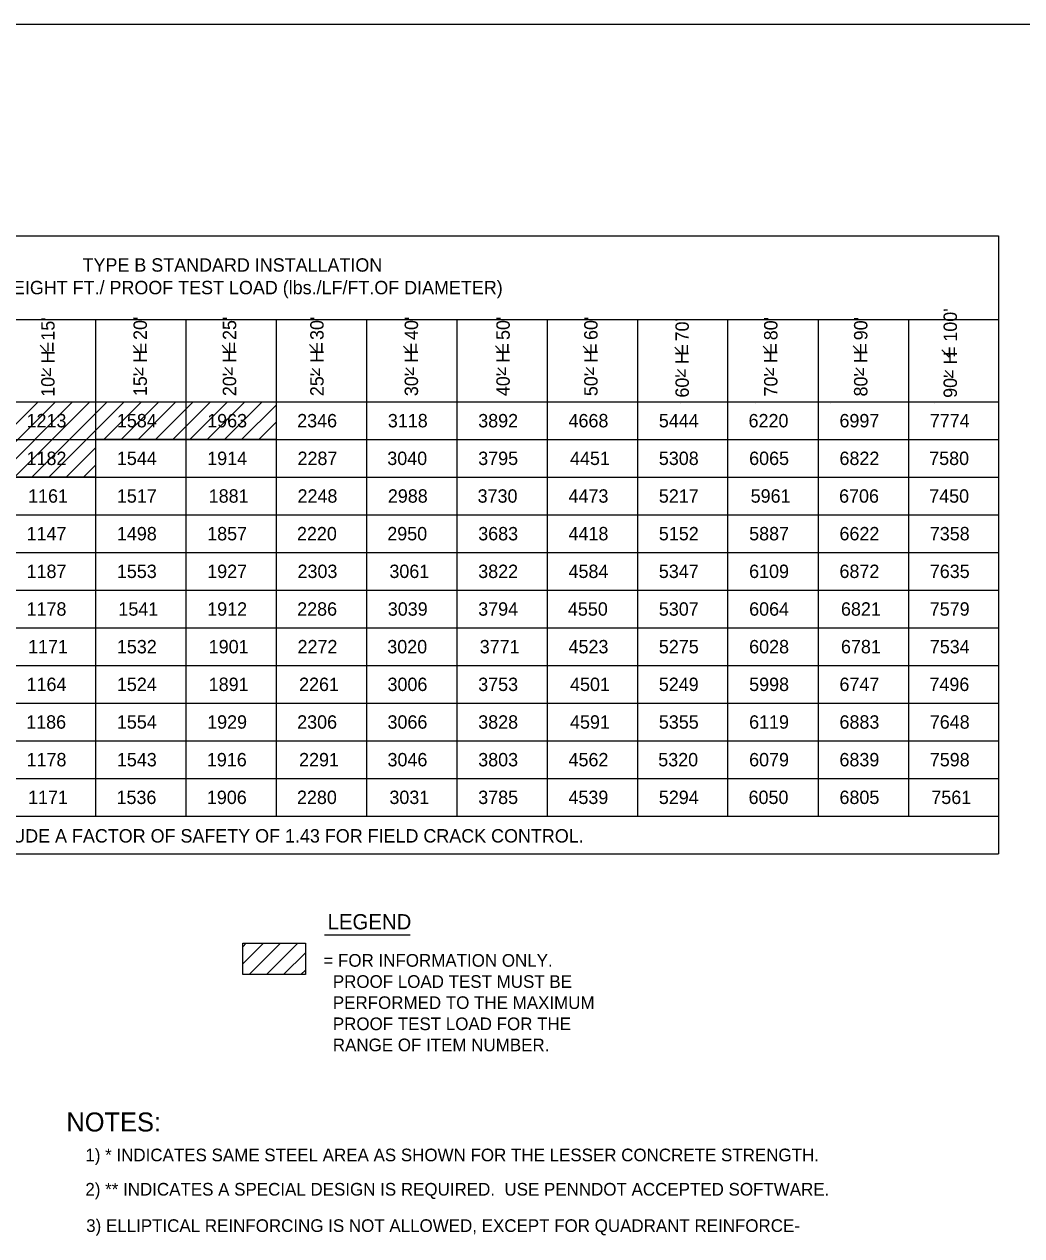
# Model space of a CAD drawing. Extents: x -22562 to -18409, y 3991 to 7171.
# Drawn here: x -19847.8 to -19611.7, y 4877.5 to 5164.4 of the extents above; entities that cross this region are included whole.
import ezdxf

# ---------------------------------------------------------------- set-up
doc = ezdxf.new("R2010")
doc.units = 0
for name, color, linetype in [('1', 7, 'Continuous'), ('2', 7, 'Continuous'), ('4', 7, 'Continuous')]:
    doc.layers.add(name, color=color, linetype=linetype)

msp = doc.modelspace()

# ---------------------------------------------------------------- linework, layer by layer
at = {"layer": '1'}
for p, q in [((-19842.34, 5086.64), (-19844.06, 5088.4)), ((-19820.31, 5086.48), (-19822.03, 5088.25)), ((-19799.25, 5086.58), (-19800.97, 5088.35)), ((-19778.55, 5086.73), (-19780.27, 5088.5)), ((-19756.26, 5086.36), (-19757.98, 5088.13)), ((-19734.55, 5086.47), (-19736.27, 5088.24)), ((-19713.77, 5086.33), (-19715.49, 5088.09)), ((-19692.06, 5086.13), (-19693.78, 5087.9)), ((-19671.12, 5086.33), (-19672.84, 5088.1)), ((-19649.86, 5086.44), (-19651.58, 5088.21)), ((-19628.87, 5085.53), (-19630.59, 5087.29)), ((-19841.68, 5081.06), (-19843.4, 5082.83)), ((-19841.58, 5081.18), (-19841.58, 5082.93)), ((-19819.79, 5081.19), (-19821.51, 5082.96)), ((-19819.69, 5081.24), (-19819.69, 5082.99)), ((-19798.58, 5081.29), (-19800.3, 5083.06)), ((-19798.55, 5081.3), (-19798.55, 5083.06)), ((-19777.92, 5081.07), (-19779.64, 5082.84)), ((-19777.92, 5081.12), (-19777.92, 5082.87)), ((-19755.74, 5081.25), (-19757.46, 5083.02)), ((-19755.64, 5081.3), (-19755.64, 5083.05)), ((-19733.93, 5081.25), (-19735.65, 5083.02)), ((-19733.86, 5081.3), (-19733.86, 5083.05)), ((-19713.07, 5081.33), (-19714.79, 5083.1)), ((-19713.01, 5081.34), (-19713.01, 5083.09)), ((-19691.43, 5080.84), (-19693.15, 5082.61)), ((-19691.37, 5080.89), (-19691.37, 5082.64)), ((-19670.49, 5081.22), (-19672.21, 5082.99)), ((-19670.39, 5081.2), (-19670.39, 5082.95)), ((-19649.23, 5081.19), (-19650.95, 5082.96)), ((-19649.13, 5081.2), (-19649.13, 5082.95)), ((-19628.08, 5080.59), (-19629.8, 5082.36)), ((-19627.96, 5080.65), (-19627.96, 5082.4)), ((-19871.26, 5048.19), (-19844.5, 5074.95)), ((-19867.18, 5048.19), (-19840.42, 5074.95)), ((-19863.1, 5048.19), (-19836.34, 5074.95)), ((-19850.11, 5057.11), (-19832.27, 5074.95)), ((-19846.03, 5057.11), (-19828.19, 5074.95)), ((-19842.15, 5074.95), (-19842.15, 5074.95)), ((-19842.15, 5074.95), (-19842.15, 5074.95)), ((-19841.95, 5057.11), (-19824.11, 5074.95)), ((-19828.95, 5066.03), (-19820.03, 5074.95)), ((-19824.88, 5066.03), (-19815.95, 5074.95)), ((-19820.8, 5066.03), (-19811.88, 5074.95)), ((-19820.4, 5075.13), (-19820.4, 5075.13)), ((-19816.72, 5066.03), (-19807.8, 5074.95)), ((-19812.64, 5066.03), (-19803.72, 5074.95)), ((-19808.56, 5066.03), (-19799.64, 5074.95)), ((-19804.49, 5066.03), (-19795.57, 5074.95)), ((-19800.41, 5066.03), (-19791.49, 5074.95)), ((-19799.51, 5074.78), (-19799.51, 5074.78)), ((-19796.33, 5066.03), (-19788.18, 5074.18)), ((-19778.79, 5074.78), (-19778.79, 5074.78)), ((-19756.53, 5074.78), (-19756.53, 5074.78)), ((-19734.44, 5074.78), (-19734.44, 5074.78)), ((-19714.22, 5074.78), (-19714.22, 5074.78)), ((-19692.48, 5074.44), (-19692.48, 5074.44)), ((-19674.66, 5074.44), (-19674.66, 5074.44)), ((-19656.84, 5074.44), (-19656.84, 5074.44)), ((-19632.36, 5074.44), (-19632.36, 5074.44)), ((-19841.63, 5070.49), (-19841.63, 5070.49)), ((-19839.85, 5071.71), (-19839.85, 5071.71)), ((-19839.85, 5071.71), (-19839.85, 5071.71)), ((-19822.03, 5071.71), (-19822.03, 5071.71)), ((-19820.25, 5070.49), (-19820.25, 5070.49)), ((-19798.87, 5070.49), (-19798.87, 5070.49)), ((-19792.25, 5066.03), (-19788.18, 5070.11)), ((-19777.49, 5070.49), (-19777.49, 5070.49)), ((-19759.67, 5071.44), (-19759.67, 5071.44)), ((-19756.11, 5070.49), (-19756.11, 5070.49)), ((-19734.73, 5070.49), (-19734.73, 5070.49)), ((-19713.35, 5070.49), (-19713.35, 5070.49)), ((-19691.97, 5070.49), (-19691.97, 5070.49)), ((-19670.58, 5070.49), (-19670.58, 5070.49)), ((-19649.2, 5070.49), (-19649.2, 5070.49)), ((-19627.82, 5070.49), (-19627.82, 5070.49)), ((-19837.87, 5057.11), (-19830.94, 5064.04)), ((-19830.94, 5066.03), (-19830.94, 5066.03)), ((-19788.18, 5066.03), (-19788.18, 5066.03)), ((-19841.63, 5061.57), (-19841.63, 5061.57)), ((-19820.25, 5061.57), (-19820.25, 5061.57)), ((-19798.87, 5061.57), (-19798.87, 5061.57)), ((-19777.49, 5061.57), (-19777.49, 5061.57)), ((-19756.11, 5061.57), (-19756.11, 5061.57)), ((-19734.73, 5061.57), (-19734.73, 5061.57)), ((-19713.35, 5061.57), (-19713.35, 5061.57)), ((-19691.97, 5061.57), (-19691.97, 5061.57)), ((-19670.58, 5061.57), (-19670.58, 5061.57)), ((-19649.2, 5061.57), (-19649.2, 5061.57)), ((-19627.82, 5061.57), (-19627.82, 5061.57)), ((-19833.8, 5057.11), (-19830.94, 5059.96)), ((-19830.94, 5057.11), (-19830.94, 5057.11)), ((-19841.63, 5052.65), (-19841.63, 5052.65)), ((-19820.25, 5052.65), (-19820.25, 5052.65)), ((-19798.87, 5052.65), (-19798.87, 5052.65)), ((-19777.49, 5052.65), (-19777.49, 5052.65)), ((-19756.11, 5052.65), (-19756.11, 5052.65)), ((-19734.73, 5052.65), (-19734.73, 5052.65)), ((-19713.35, 5052.65), (-19713.35, 5052.65)), ((-19691.97, 5052.65), (-19691.97, 5052.65)), ((-19670.58, 5052.65), (-19670.58, 5052.65)), ((-19649.2, 5052.65), (-19649.2, 5052.65)), ((-19627.82, 5052.65), (-19627.82, 5052.65)), ((-19841.63, 5043.73), (-19841.63, 5043.73)), ((-19820.25, 5043.73), (-19820.25, 5043.73)), ((-19798.87, 5043.73), (-19798.87, 5043.73)), ((-19777.49, 5043.73), (-19777.49, 5043.73)), ((-19756.11, 5043.73), (-19756.11, 5043.73)), ((-19734.73, 5043.73), (-19734.73, 5043.73)), ((-19713.35, 5043.73), (-19713.35, 5043.73)), ((-19691.97, 5043.73), (-19691.97, 5043.73)), ((-19670.58, 5043.73), (-19670.58, 5043.73)), ((-19649.2, 5043.73), (-19649.2, 5043.73)), ((-19627.82, 5043.73), (-19627.82, 5043.73)), ((-19841.63, 5034.81), (-19841.63, 5034.81)), ((-19820.25, 5034.81), (-19820.25, 5034.81)), ((-19798.87, 5034.81), (-19798.87, 5034.81)), ((-19777.49, 5034.81), (-19777.49, 5034.81)), ((-19756.11, 5034.81), (-19756.11, 5034.81)), ((-19734.73, 5034.81), (-19734.73, 5034.81)), ((-19713.35, 5034.81), (-19713.35, 5034.81)), ((-19691.97, 5034.81), (-19691.97, 5034.81)), ((-19670.58, 5034.81), (-19670.58, 5034.81)), ((-19649.2, 5034.81), (-19649.2, 5034.81)), ((-19627.82, 5034.81), (-19627.82, 5034.81)), ((-19841.63, 5025.89), (-19841.63, 5025.89)), ((-19820.25, 5025.89), (-19820.25, 5025.89)), ((-19798.87, 5025.89), (-19798.87, 5025.89)), ((-19777.49, 5025.89), (-19777.49, 5025.89)), ((-19756.11, 5025.89), (-19756.11, 5025.89)), ((-19734.73, 5025.89), (-19734.73, 5025.89)), ((-19713.35, 5025.89), (-19713.35, 5025.89)), ((-19691.97, 5025.89), (-19691.97, 5025.89)), ((-19670.58, 5025.89), (-19670.58, 5025.89)), ((-19649.2, 5025.89), (-19649.2, 5025.89)), ((-19627.82, 5025.89), (-19627.82, 5025.89)), ((-19841.63, 5016.97), (-19841.63, 5016.97)), ((-19820.25, 5016.97), (-19820.25, 5016.97)), ((-19798.87, 5016.97), (-19798.87, 5016.97)), ((-19777.49, 5016.97), (-19777.49, 5016.97)), ((-19756.11, 5016.97), (-19756.11, 5016.97)), ((-19734.73, 5016.97), (-19734.73, 5016.97)), ((-19713.35, 5016.97), (-19713.35, 5016.97)), ((-19691.97, 5016.97), (-19691.97, 5016.97)), ((-19670.58, 5016.97), (-19670.58, 5016.97)), ((-19649.2, 5016.97), (-19649.2, 5016.97)), ((-19627.82, 5016.97), (-19627.82, 5016.97)), ((-19841.63, 5008.05), (-19841.63, 5008.05)), ((-19820.25, 5008.05), (-19820.25, 5008.05)), ((-19798.87, 5008.05), (-19798.87, 5008.05)), ((-19777.49, 5008.05), (-19777.49, 5008.05)), ((-19756.11, 5008.05), (-19756.11, 5008.05)), ((-19734.73, 5008.05), (-19734.73, 5008.05)), ((-19713.35, 5008.05), (-19713.35, 5008.05)), ((-19691.97, 5008.05), (-19691.97, 5008.05)), ((-19670.58, 5008.05), (-19670.58, 5008.05)), ((-19649.2, 5008.05), (-19649.2, 5008.05)), ((-19627.82, 5008.05), (-19627.82, 5008.05)), ((-19841.63, 4999.13), (-19841.63, 4999.13)), ((-19820.25, 4999.13), (-19820.25, 4999.13)), ((-19798.87, 4999.13), (-19798.87, 4999.13)), ((-19777.49, 4999.13), (-19777.49, 4999.13)), ((-19756.11, 4999.13), (-19756.11, 4999.13)), ((-19734.73, 4999.13), (-19734.73, 4999.13)), ((-19713.35, 4999.13), (-19713.35, 4999.13)), ((-19691.97, 4999.13), (-19691.97, 4999.13)), ((-19670.58, 4999.13), (-19670.58, 4999.13)), ((-19649.2, 4999.13), (-19649.2, 4999.13)), ((-19627.82, 4999.13), (-19627.82, 4999.13)), ((-19841.63, 4990.2), (-19841.63, 4990.2)), ((-19820.25, 4990.2), (-19820.25, 4990.2)), ((-19798.87, 4990.2), (-19798.87, 4990.2)), ((-19777.49, 4990.2), (-19777.49, 4990.2)), ((-19756.11, 4990.2), (-19756.11, 4990.2)), ((-19734.73, 4990.2), (-19734.73, 4990.2)), ((-19713.35, 4990.2), (-19713.35, 4990.2)), ((-19691.97, 4990.2), (-19691.97, 4990.2)), ((-19670.58, 4990.2), (-19670.58, 4990.2)), ((-19649.2, 4990.2), (-19649.2, 4990.2)), ((-19627.82, 4990.2), (-19627.82, 4990.2)), ((-19841.63, 4981.28), (-19841.63, 4981.28)), ((-19820.25, 4981.28), (-19820.25, 4981.28)), ((-19798.87, 4981.28), (-19798.87, 4981.28)), ((-19777.49, 4981.28), (-19777.49, 4981.28)), ((-19756.11, 4981.28), (-19756.11, 4981.28)), ((-19734.73, 4981.28), (-19734.73, 4981.28)), ((-19713.35, 4981.28), (-19713.35, 4981.28)), ((-19691.97, 4981.28), (-19691.97, 4981.28)), ((-19670.58, 4981.28), (-19670.58, 4981.28)), ((-19649.2, 4981.28), (-19649.2, 4981.28)), ((-19627.82, 4981.28), (-19627.82, 4981.28)), ((-19796.08, 4945.91), (-19795.27, 4946.73)), ((-19796.08, 4941.84), (-19791.19, 4946.73)), ((-19794.55, 4939.29), (-19787.11, 4946.73)), ((-19790.47, 4939.29), (-19783.04, 4946.73)), ((-19786.4, 4939.29), (-19781.22, 4944.47)), ((-19782.32, 4939.29), (-19781.22, 4940.39))]:
    msp.add_line(p, q, dxfattribs=at)
for points in [[(-19937.85, 5074.95), (-19788.18, 5074.95), (-19788.18, 5066.03), (-19830.94, 5066.03), (-19830.94, 5057.11), (-19852.33, 5057.11), (-19852.33, 5048.19), (-19873.71, 5048.19), (-19873.71, 5003.59), (-19916.47, 5003.59), (-19916.47, 5021.43), (-19895.09, 5021.43), (-19895.09, 5030.35), (-19916.47, 5030.35), (-19916.47, 5048.19), (-19937.85, 5048.19), (-19937.85, 5074.95)], [(-19796.08, 4946.73), (-19781.22, 4946.73), (-19781.22, 4939.29), (-19796.08, 4939.29), (-19796.08, 4946.73)]]:
    msp.add_lwpolyline(points, dxfattribs=at)
at = {"layer": '2'}
for p, q in [((-20344.85, 5164.37), (-19558.85, 5164.37)), ((-19977.07, 5114.26), (-19617.13, 5114.26)), ((-19617.13, 5114.26), (-19617.13, 4967.91)), ((-19977.07, 5094.44), (-19617.13, 5094.44)), ((-19830.94, 5094.44), (-19830.94, 4976.83)), ((-19809.56, 5094.44), (-19809.56, 4976.83)), ((-19788.18, 5094.44), (-19788.18, 4976.83)), ((-19766.8, 5094.44), (-19766.8, 4976.83)), ((-19745.42, 5094.44), (-19745.42, 4976.83)), ((-19724.04, 5094.44), (-19724.04, 4976.83)), ((-19702.66, 5094.44), (-19702.66, 4976.83)), ((-19681.28, 5094.44), (-19681.28, 4976.83)), ((-19659.89, 5094.44), (-19659.89, 4976.83)), ((-19638.51, 5094.44), (-19638.51, 4976.83)), ((-19977.07, 5074.95), (-19617.13, 5074.95)), ((-19977.07, 5066.03), (-19617.13, 5066.03)), ((-19977.07, 5057.11), (-19617.13, 5057.11)), ((-19977.07, 5048.19), (-19617.13, 5048.19)), ((-19977.07, 5039.27), (-19617.13, 5039.27)), ((-19977.07, 5030.35), (-19617.13, 5030.35)), ((-19977.07, 5021.43), (-19617.13, 5021.43)), ((-19977.07, 5012.51), (-19617.13, 5012.51)), ((-19977.07, 5003.59), (-19617.13, 5003.59)), ((-19977.07, 4994.67), (-19617.13, 4994.67)), ((-19977.07, 4985.75), (-19617.13, 4985.75)), ((-19977.07, 4976.83), (-19617.13, 4976.83)), ((-19977.07, 4967.91), (-19617.13, 4967.91)), ((-19776.71, 4948.72), (-19756.44, 4948.72))]:
    msp.add_line(p, q, dxfattribs=at)

# ---------------------------------------------------------------- texts
at = {"layer": '1'}
for s, height, p in [('TYPE B STANDARD INSTALLATION', 3.1718, (-19833.98, 5105.77)), ('REQUIRED FILL/COVER HEIGHT FT./ PROOF TEST LOAD (lbs./LF/FT.OF DIAMETER)', 3.1718, (-19903.02, 5100.42)), ('1213', 3.172, (-19847.24, 5068.9)), ('1584', 3.172, (-19825.86, 5068.9)), ('1963', 3.172, (-19804.48, 5068.9)), ('2346', 3.172, (-19783.18, 5068.9)), ('3118', 3.172, (-19761.72, 5068.9)), ('3892', 3.172, (-19740.33, 5068.9)), ('4668', 3.172, (-19718.95, 5068.9)), ('5444', 3.172, (-19697.57, 5068.9)), ('6220', 3.172, (-19676.33, 5068.9)), ('6997', 3.172, (-19654.81, 5068.9)), ('7774', 3.172, (-19633.43, 5068.9)), ('1182', 3.172, (-19847.24, 5059.98)), ('1544', 3.172, (-19825.86, 5059.98)), ('1914', 3.172, (-19804.48, 5059.98)), ('2287', 3.172, (-19783.1, 5059.98)), ('3040', 3.172, (-19761.85, 5059.98)), ('3795', 3.172, (-19740.33, 5059.98)), ('4451', 3.172, (-19718.59, 5059.98)), ('5308', 3.172, (-19697.57, 5059.98)), ('6065', 3.172, (-19676.19, 5059.98)), ('6822', 3.172, (-19654.81, 5059.98)), ('7580', 3.172, (-19633.57, 5059.98)), ('1161', 3.172, (-19846.88, 5051.06)), ('1517', 3.172, (-19825.86, 5051.06)), ('1881', 3.172, (-19804.12, 5051.06)), ('2248', 3.172, (-19783.1, 5051.06)), ('2988', 3.172, (-19761.72, 5051.06)), ('3730', 3.172, (-19740.47, 5051.06)), ('4473', 3.172, (-19718.95, 5051.06)), ('5217', 3.172, (-19697.57, 5051.06)), ('5961', 3.172, (-19675.83, 5051.06)), ('6706', 3.172, (-19654.9, 5051.06)), ('7450', 3.172, (-19633.57, 5051.06)), ('1147', 3.172, (-19847.24, 5042.14)), ('1498', 3.172, (-19825.86, 5042.14)), ('1857', 3.172, (-19804.48, 5042.14)), ('2220', 3.172, (-19783.23, 5042.14)), ('2950', 3.172, (-19761.85, 5042.14)), ('3683', 3.172, (-19740.33, 5042.14)), ('4418', 3.172, (-19718.95, 5042.14)), ('5152', 3.172, (-19697.57, 5042.14)), ('5887', 3.172, (-19676.19, 5042.14)), ('6622', 3.172, (-19654.81, 5042.14)), ('7358', 3.172, (-19633.43, 5042.14)), ('1187', 3.172, (-19847.24, 5033.22)), ('1553', 3.172, (-19825.86, 5033.22)), ('1927', 3.172, (-19804.48, 5033.22)), ('2303', 3.172, (-19783.1, 5033.22)), ('3061', 3.172, (-19761.35, 5033.22)), ('3822', 3.172, (-19740.33, 5033.22)), ('4584', 3.172, (-19718.95, 5033.22)), ('5347', 3.172, (-19697.57, 5033.22)), ('6109', 3.172, (-19676.2, 5033.22)), ('6872', 3.172, (-19654.81, 5033.22)), ('7635', 3.172, (-19633.43, 5033.22)), ('1178', 3.172, (-19847.24, 5024.3)), ('1541', 3.172, (-19825.5, 5024.3)), ('1912', 3.172, (-19804.48, 5024.3)), ('2286', 3.172, (-19783.18, 5024.3)), ('3039', 3.172, (-19761.73, 5024.3)), ('3794', 3.172, (-19740.33, 5024.3)), ('4550', 3.172, (-19719.09, 5024.3)), ('5307', 3.172, (-19697.57, 5024.3)), ('6064', 3.172, (-19676.19, 5024.3)), ('6821', 3.172, (-19654.45, 5024.3)), ('7579', 3.172, (-19633.44, 5024.3)), ('1171', 3.172, (-19846.88, 5015.38)), ('1532', 3.172, (-19825.86, 5015.38)), ('1901', 3.172, (-19804.12, 5015.38)), ('2272', 3.172, (-19783.1, 5015.38)), ('3020', 3.172, (-19761.85, 5015.38)), ('3771', 3.172, (-19739.97, 5015.38)), ('4523', 3.172, (-19718.95, 5015.38)), ('5275', 3.172, (-19697.57, 5015.38)), ('6028', 3.172, (-19676.19, 5015.38)), ('6781', 3.172, (-19654.45, 5015.38)), ('7534', 3.172, (-19633.43, 5015.38)), ('1164', 3.172, (-19847.24, 5006.46)), ('1524', 3.172, (-19825.86, 5006.46)), ('1891', 3.172, (-19804.12, 5006.46)), ('2261', 3.172, (-19782.73, 5006.46)), ('3006', 3.172, (-19761.8, 5006.46)), ('3753', 3.172, (-19740.33, 5006.46)), ('4501', 3.172, (-19718.59, 5006.46)), ('5249', 3.172, (-19697.58, 5006.46)), ('5998', 3.172, (-19676.19, 5006.46)), ('6747', 3.172, (-19654.81, 5006.46)), ('7496', 3.172, (-19633.51, 5006.46)), ('1186', 3.172, (-19847.33, 4997.54)), ('1554', 3.172, (-19825.86, 4997.54)), ('1929', 3.172, (-19804.49, 4997.54)), ('2306', 3.172, (-19783.18, 4997.54)), ('3066', 3.172, (-19761.8, 4997.54)), ('3828', 3.172, (-19740.33, 4997.54)), ('4591', 3.172, (-19718.59, 4997.54)), ('5355', 3.172, (-19697.57, 4997.54)), ('6119', 3.172, (-19676.2, 4997.54)), ('6883', 3.172, (-19654.81, 4997.54)), ('7648', 3.172, (-19633.43, 4997.54)), ('1178', 3.172, (-19847.24, 4988.62)), ('1543', 3.172, (-19825.86, 4988.62)), ('1916', 3.172, (-19804.56, 4988.62)), ('2291', 3.172, (-19782.73, 4988.62)), ('3046', 3.172, (-19761.8, 4988.62)), ('3803', 3.172, (-19740.33, 4988.62)), ('4562', 3.172, (-19718.95, 4988.62)), ('5320', 3.172, (-19697.71, 4988.62)), ('6079', 3.172, (-19676.2, 4988.62)), ('6839', 3.172, (-19654.82, 4988.62)), ('7598', 3.172, (-19633.43, 4988.62)), ('1171', 3.172, (-19846.88, 4979.7)), ('1536', 3.172, (-19825.95, 4979.7)), ('1906', 3.172, (-19804.56, 4979.7)), ('2280', 3.172, (-19783.23, 4979.7)), ('3031', 3.172, (-19761.35, 4979.7)), ('3785', 3.172, (-19740.33, 4979.7)), ('4539', 3.172, (-19718.97, 4979.7)), ('5294', 3.172, (-19697.57, 4979.7)), ('6050', 3.172, (-19676.33, 4979.7)), ('6805', 3.172, (-19654.81, 4979.7)), ('7561', 3.172, (-19633.06, 4979.7)), ('NOTE: THESE PROOF LOADS INCLUDE A FACTOR OF SAFETY OF 1.43 FOR FIELD CRACK CONTROL.', 3.1718, (-19921.57, 4970.58)), ('= FOR INFORMATION ONLY.', 3, (-19776.97, 4941.17)), ('  PROOF LOAD TEST MUST BE', 3, (-19776.97, 4936.16)), ('  PERFORMED TO THE MAXIMUM', 3, (-19776.97, 4931.16)), ('  PROOF TEST LOAD FOR THE', 3, (-19776.97, 4926.15)), ('  RANGE OF ITEM NUMBER.', 3, (-19776.97, 4921.15))]:
    msp.add_text(s, height=height, dxfattribs=at).set_placement(p)
for p in [(-19840.08, 5086.67), (-19818.09, 5086.44), (-19797.09, 5086.66), (-19776.4, 5086.65), (-19754.11, 5086.43), (-19732.37, 5086.4), (-19711.55, 5086.32), (-19689.87, 5086.16), (-19668.93, 5086.4), (-19647.68, 5086.4), (-19626.67, 5085.55)]:
    msp.add_text('=', height=3.17, rotation=90, dxfattribs=at).set_placement(p)
at = {"layer": '2'}
msp.add_text('NOTES:', height=4.5, dxfattribs=at).set_placement((-19837.81, 4902.15))
at = {"layer": '4'}
for s, p in [("90'  H  100'", (-19627, 5075.89)), ("10'  H  15'", (-19840.61, 5076.13)), ("15'  H  20'", (-19818.76, 5076.3)), ("20'  H  25'", (-19797.62, 5076.29)), ("25'  H  30'", (-19776.92, 5076.29)), ("30'  H  40'", (-19754.57, 5076.29)), ("40'  H  50'", (-19732.86, 5076.29)), ("50'  H  60'", (-19712.07, 5076.29)), ("60'  H  70'", (-19690.47, 5075.95)), ("70'  H  80'", (-19669.49, 5076.22)), ("80'  H  90'", (-19648.2, 5076.22))]:
    msp.add_text(s, height=3.1717, rotation=90, dxfattribs=at).set_placement(p)
for s, height, p in [('LEGEND', 3.606, (-19775.99, 4950.02)), ('1) * INDICATES SAME STEEL AREA AS SHOWN FOR THE LESSER CONCRETE STRENGTH.', 3, (-19833.32, 4895.09)), ('2) ** INDICATES A SPECIAL DESIGN IS REQUIRED.  USE PENNDOT ACCEPTED SOFTWARE.', 3, (-19833.32, 4886.97)), ('3) ELLIPTICAL REINFORCING IS NOT ALLOWED, EXCEPT FOR QUADRANT REINFORCE-', 3, (-19833.13, 4878.36))]:
    msp.add_text(s, height=height, dxfattribs=at).set_placement(p)

doc.saveas('drawing.dxf')
